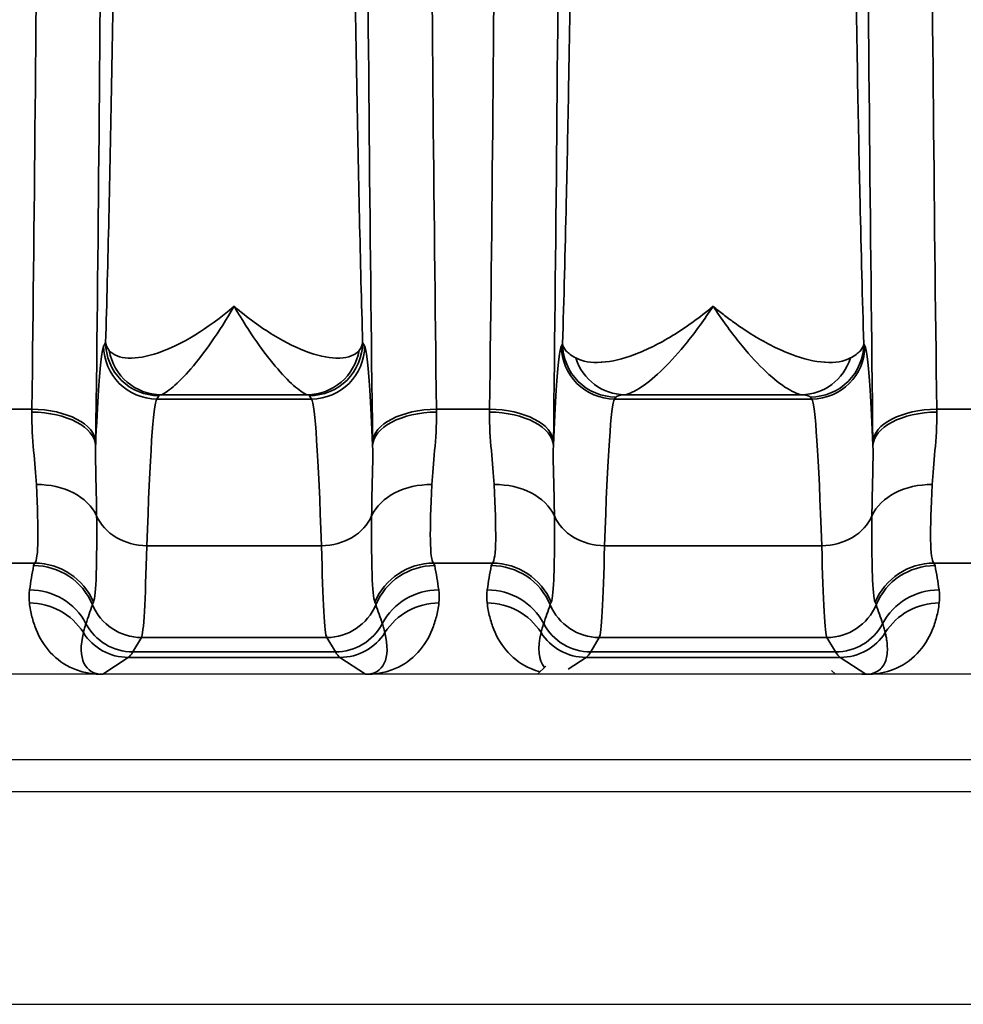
# Model space of a CAD drawing. Header units: millimetres. Extents: x 399 to 6233, y -1870 to 1602.
# Tile 692 of 711: x 6029 to 6038, y 311 to 320. Entities that reach past the tile are written whole.
import ezdxf

# ---------------------------------------------------------------- set-up
doc = ezdxf.new("R2010")
doc.units = ezdxf.units.MM
doc.layers.add('可見 (ISO)', color=7, linetype='Continuous', lineweight=25)
doc.layers.add('窄部可見 (ISO)', color=7, linetype='Continuous', lineweight=35)

msp = doc.modelspace()

# ---------------------------------------------------------------- linework, layer by layer
at = {"layer": '可見 (ISO)'}
for p, q in [((6030.3081, 314.8031), (6030.3081, 314.8031)), ((6031.9886, 314.8031), (6031.9886, 314.8031)), ((6034.6076, 314.7948), (6034.6077, 314.7948)), ((6034.6081, 314.8031), (6034.6081, 314.8031)), ((6036.6886, 314.8031), (6036.6886, 314.8031)), ((6034.0751, 314.2299), (6033.9983, 314.1531)), ((6087.6483, 314.1531), (5983.1483, 314.1531)), ((6036.7613, 314.1901), (6036.7983, 314.1531)), ((5983.1483, 313.3531), (6087.6483, 313.3531)), ((5978.8983, 313.0531), (6091.8983, 313.0531)), ((5963.8983, 311.0531), (6058.8983, 311.0531))]:
    msp.add_line(p, q, dxfattribs=at)
for points, knots in [([(6029.9154, 314.1532), (6029.91, 314.1532), (6029.9034, 314.1531), (6029.8963, 314.1531), (6029.8908, 314.1531), (6029.885, 314.1531), (6029.8793, 314.1531)], [-0.00000491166, -0.00000491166, -0.00000491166, -0.00000491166, 0.00001772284, 0.00001772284, 0.00001772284, 0.00003506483, 0.00003506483, 0.00003506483, 0.00003506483]), ([(6032.4174, 314.1531), (6032.4103, 314.1531), (6032.4031, 314.1531), (6032.3965, 314.1531), (6032.3908, 314.1531), (6032.3857, 314.1532), (6032.3812, 314.1532)], [0.00000000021, 0.00000000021, 0.00000000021, 0.00000000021, 0.00002113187, 0.00002113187, 0.00002113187, 0.0000394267, 0.0000394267, 0.0000394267, 0.0000394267]), ([(6037.0445, 314.1531), (6037.0504, 314.1531), (6037.0563, 314.1531), (6037.0619, 314.1531), (6037.0691, 314.1531), (6037.0757, 314.1532), (6037.0812, 314.1532)], [0, 0, 0, 0, 0.00001750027, 0.00001750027, 0.00001750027, 0.00004006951, 0.00004006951, 0.00004006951, 0.00004006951])]:
    msp.add_open_spline(points, degree=3, knots=knots, dxfattribs=at)
at = {"layer": '窄部可見 (ISO)'}
for p, q in [((6029.9226, 317.2391), (6029.9412, 317.2703)), ((6032.3554, 317.2703), (6032.3741, 317.2391)), ((6034.2226, 317.2391), (6034.2337, 317.2577)), ((6037.063, 317.2577), (6037.063, 317.2577)), ((6037.063, 317.2577), (6037.0741, 317.2391)), ((6030.4411, 316.7705), (6030.4224, 316.7394)), ((6030.4224, 316.7394), (6031.8742, 316.7394)), ((6031.8343, 316.7796), (6030.4624, 316.7796)), ((6031.8742, 316.7394), (6031.8556, 316.7705)), ((6034.7336, 316.758), (6034.7224, 316.7394)), ((6034.7224, 316.7394), (6036.5742, 316.7394)), ((6036.4802, 316.7796), (6034.8165, 316.7796)), ((6036.5742, 316.7394), (6036.5631, 316.758)), ((6029.0462, 316.6437), (6029.2478, 316.6437)), ((6033.0489, 316.6437), (6033.5478, 316.6437)), ((6037.7489, 316.6437), (6038.2478, 316.6437)), ((6031.9681, 315.3606), (6030.3286, 315.3606)), ((6036.6681, 315.3606), (6034.6286, 315.3606)), ((6029.275, 315.198), (6028.9859, 315.198)), ((6033.575, 315.198), (6033.0216, 315.198)), ((6038.275, 315.198), (6037.7216, 315.198)), ((6034.6058, 314.7602), (6034.6058, 314.7602)), ((6030.2789, 314.4989), (6030.1976, 314.3635)), ((6032.0178, 314.4989), (6030.2789, 314.4989)), ((6032.099, 314.3635), (6032.0178, 314.4989)), ((6034.5789, 314.4989), (6034.4976, 314.3635)), ((6036.7178, 314.4989), (6034.5789, 314.4989)), ((6036.799, 314.3635), (6036.7178, 314.4989)), ((6030.1976, 314.3635), (6032.099, 314.3635)), ((6034.4976, 314.3635), (6036.799, 314.3635)), ((6030.154, 314.3123), (6029.9154, 314.1532)), ((6032.1427, 314.3123), (6030.154, 314.3123)), ((6032.3812, 314.1532), (6032.1427, 314.3123)), ((6034.454, 314.3123), (6034.2868, 314.2008)), ((6036.8427, 314.3123), (6034.454, 314.3123)), ((6037.0812, 314.1532), (6036.8427, 314.3123))]:
    msp.add_line(p, q, dxfattribs=at)
for centre, major_axis, ratio, start_param, end_param in [((6033.5081, 329.5531), (0, -25), 0.02145, 4.712389, 5.255001), ((6030.4224, 317.2391), (-0.4288, 0.2572), 0.999172, 0.54067, 2.110736), ((6030.4624, 317.2793), (0.117, -0.4861), 0.989056, 4.648351, 6.04438), ((6031.8343, 317.2793), (-0.117, -0.4861), 0.989056, 0.238805, 1.634834), ((6031.8742, 317.2391), (0.4288, 0.2572), 0.999172, 4.17245, 5.742515), ((6034.7224, 317.2391), (0.4288, -0.2572), 0.999172, 3.682263, 5.252328), ((6036.5742, 317.2391), (0.4288, 0.2572), 0.999172, 4.17245, 5.742515), ((6034.8165, 317.2793), (0.066, -0.4956), 0.966733, 4.897948, 6.146318), ((6036.4802, 317.2793), (-0.066, -0.4956), 0.966733, 0.136867, 1.385237), ((6030.4287, 308.741), (0, 8.0033), 0.022251, 0.034889, 0.596848), ((6031.868, 308.741), (0, 8.0033), 0.022251, 5.686337, 6.248296), ((6034.7287, 308.741), (0, 8.0033), 0.022251, 0.034889, 0.596848), ((6036.568, 308.741), (0, 8.0033), 0.022251, 5.686337, 6.248296), ((6029.1993, 317.8022), (0.0075, 2.5085), 0.023352, 4.220307, 4.232388), ((6029.2478, 316.3339), (0.6, -0.0076), 0.516344, 0.024457, 1.577318), ((6033.0489, 316.3339), (-0.6, -0.0076), 0.516344, 4.705867, 6.258728), ((6033.0973, 317.8022), (0.0075, -2.5085), 0.023353, 5.192393, 5.204474), ((6033.4993, 317.8022), (0.0075, 2.5085), 0.023353, 4.220303, 4.232384), ((6033.5478, 316.3339), (0.6, -0.0076), 0.516344, 0.024457, 1.577318), ((6037.7489, 316.3339), (-0.6, -0.0076), 0.516344, 4.705867, 6.258728), ((6037.7973, 317.8022), (0.0075, -2.5085), 0.023352, 5.192388, 5.20447), ((6029.2474, 316.3017), (0.5999, -0.0078), 0.525274, 0.024614, 1.577589), ((6033.0493, 316.3017), (-0.5999, -0.0078), 0.525274, 4.705596, 6.258572), ((6033.5474, 316.3017), (0.5999, -0.0078), 0.525274, 0.024614, 1.577589), ((6037.7493, 316.3017), (-0.5999, -0.0078), 0.525274, 4.705596, 6.258572), ((6029.7992, 317.7241), (0.0075, 3.0102), 0.01946, 4.220266, 4.232368), ((6032.4975, 317.7241), (0.0075, -3.0102), 0.019461, 5.192416, 5.204517), ((6034.0992, 317.7241), (0.0075, 3.0102), 0.01946, 4.220265, 4.232367), ((6037.1975, 317.7241), (0.0075, -3.0102), 0.019461, 5.192414, 5.204515), ((6029.2903, 315.4842), (0.5996, 0.0231), 0.752166, 0.306707, 1.54183), ((6033.0064, 315.4842), (-0.5996, 0.0231), 0.752166, 4.741355, 5.976479), ((6033.5903, 315.4842), (0.5996, 0.0231), 0.752166, 0.306707, 1.54183), ((6037.7064, 315.4842), (-0.5996, 0.0231), 0.752166, 4.741355, 5.976479), ((6030.3286, 315.7741), (-0.4998, 0.0154), 0.826915, 0.361643, 1.596274), ((6031.9681, 315.7741), (0.4998, 0.0154), 0.826915, 4.686911, 5.921542), ((6034.6286, 315.7741), (-0.4998, 0.0154), 0.826915, 0.361643, 1.596274), ((6036.6681, 315.7741), (0.4998, 0.0154), 0.826915, 4.686911, 5.921542), ((6030.281, 318.6128), (0.0054, 4.1169), 0.020515, 3.17966, 3.801678), ((6032.0156, 318.6128), (-0.0054, 4.1169), 0.020515, 2.481507, 3.103525), ((6034.581, 318.6128), (0.0054, 4.1169), 0.020515, 3.17966, 3.801678), ((6036.7156, 318.6128), (-0.0054, 4.1169), 0.020515, 2.481507, 3.103525), ((6030.005, 315.6856), (-0.5835, -1.8978), 0.300773, 5.075994, 5.20279), ((6040.9425, 315.1673), (-11.6791, 0), 0.058758, 6.23842, 6.27237), ((6029.264, 314.5758), (-0.5898, 0.11), 0.998212, 3.721475, 4.896388), ((6029.275, 314.599), (-0.4766, 0.3645), 0.997266, 4.194851, 5.363923), ((6033.0216, 314.599), (0.4766, 0.3645), 0.997266, 0.919263, 2.088334), ((6033.0327, 314.5758), (0.5898, 0.11), 0.998212, 1.386797, 2.56171), ((6021.3545, 315.1673), (11.6789, 0), 0.058758, 0.010815, 0.044766), ((6032.2917, 315.6856), (0.5835, -1.8978), 0.300773, 1.080395, 1.207191), ((6034.305, 315.6856), (-0.5835, -1.8978), 0.300773, 5.075994, 5.20279), ((6045.2425, 315.1673), (-11.6791, 0), 0.058758, 6.23842, 6.27237), ((6033.564, 314.5758), (0.5898, -0.11), 0.998212, 0.579882, 1.754795), ((6033.575, 314.599), (0.4766, -0.3645), 0.997266, 1.053258, 2.22233), ((6037.7216, 314.599), (-0.4766, -0.3645), 0.997266, 4.060855, 5.229927), ((6037.7327, 314.5758), (-0.5898, -0.11), 0.998212, 4.52839, 5.703303), ((6026.0545, 315.1673), (11.6789, 0), 0.058758, 0.010815, 0.044766), ((6036.9917, 315.6856), (0.5835, -1.8978), 0.300773, 1.080395, 1.207191), ((6029.2267, 314.3477), (-0.5942, 0.0832), 0.998238, 3.769539, 4.851199), ((6033.07, 314.3477), (0.5942, 0.0832), 0.998238, 1.431986, 2.513646), ((6033.5267, 314.3477), (0.5942, -0.0832), 0.998238, 0.627947, 1.709607), ((6037.77, 314.3477), (-0.5942, -0.0832), 0.998238, 4.573579, 5.655239), ((6029.2247, 314.2244), (-0.5953, -0.0753), 0.998245, 3.58034, 4.5867), ((9157.6782, 311.6057), (-3128.2819, 0.8538), 0.045755, 6.266788, 6.268029), ((6032.8287, 322.6237), (-3.0142, -7.8269), 0.001618, 6.189135, 6.234176), ((6030.2789, 314.9986), (-0.4288, 0.2572), 0.999172, 0.935442, 2.110736), ((6032.0178, 314.9986), (0.4288, 0.2572), 0.999172, 4.17245, 5.347743), ((6029.4679, 322.6237), (3.0142, -7.8269), 0.001618, 0.049009, 0.09405), ((2904.6184, 311.6057), (3128.2819, 0.8538), 0.045755, 0.015157, 0.016397), ((6033.072, 314.2244), (0.5953, -0.0753), 0.998245, 1.696485, 2.702846), ((6033.5247, 314.2244), (0.5953, 0.0753), 0.998245, 0.438747, 1.445107), ((9161.9782, 311.6057), (-3128.2819, 0.8538), 0.045755, 6.266788, 6.268029), ((6037.1287, 322.6237), (-3.0142, -7.8269), 0.001618, 6.189135, 6.234176), ((6034.5789, 314.9986), (0.4288, -0.2572), 0.999172, 4.077035, 5.252328), ((6036.7178, 314.9986), (0.4288, 0.2572), 0.999172, 4.17245, 5.347743), ((6034.1679, 322.6237), (3.0142, -7.8269), 0.001618, 0.049009, 0.09405), ((2909.3184, 311.6057), (3128.2819, 0.8538), 0.045755, 0.015157, 0.016397), ((6037.772, 314.2244), (-0.5953, 0.0753), 0.998245, 4.838078, 5.844438), ((6030.1976, 314.8631), (-0.4288, 0.2572), 0.999172, 1.028727, 2.110736), ((6032.099, 314.8631), (0.4288, 0.2572), 0.999172, 4.17245, 5.254458), ((6034.4976, 314.8631), (0.4288, -0.2572), 0.999172, 4.17032, 5.252328), ((6036.799, 314.8631), (0.4288, 0.2572), 0.999172, 4.17245, 5.254458), ((6030.429, 314.9956), (0.6415, 0.8024), 0.399262, 2.444096, 3.45076), ((6030.154, 314.8122), (-0.2773, 0.416), 0.999683, 1.546818, 2.553481), ((6032.1427, 314.8122), (0.2773, 0.416), 0.999683, 3.729704, 4.736367), ((6031.8676, 314.9956), (-0.6415, 0.8024), 0.399262, 2.832426, 3.839089), ((6034.729, 314.9956), (0.6415, 0.8024), 0.399262, 2.444096, 3.057258), ((6034.454, 314.8122), (0.2773, -0.416), 0.999683, 4.688411, 5.695074), ((6036.8427, 314.8122), (0.2773, 0.416), 0.999683, 3.729704, 4.736367), ((6030.1249, 414.3459), (0, -100.0434), 0.020838, 0.01396, 0.034899), ((6032.1718, 414.3459), (0, -100.0434), 0.020838, 6.248286, 6.269226), ((6034.4249, 414.3459), (0, -100.0434), 0.020838, 0.01396, 0.034899), ((6036.8718, 414.3459), (0, -100.0434), 0.020838, 6.248286, 6.269226)]:
    msp.add_ellipse(centre, major_axis=major_axis, ratio=ratio, start_param=start_param, end_param=end_param, dxfattribs=at)
for points, knots in [([(6029.8477, 342.7722), (6029.8727, 340.7896), (6029.8921, 338.6441), (6029.9051, 336.4136), (6029.9181, 334.1831), (6029.9247, 331.8682), (6029.9247, 329.5531), (6029.9247, 327.2379), (6029.9181, 324.923), (6029.9051, 322.6925), (6029.8921, 320.4621), (6029.8727, 318.3166), (6029.8477, 316.3339)], [2.598981, 2.598981, 2.598981, 2.598981, 2.870287, 2.870287, 2.870287, 3.141593, 3.141593, 3.141593, 3.412899, 3.412899, 3.412899, 3.684204, 3.684204, 3.684204, 3.684204]), ([(6034.1477, 342.7722), (6034.1727, 340.7896), (6034.1921, 338.6441), (6034.2051, 336.4136), (6034.2181, 334.1831), (6034.2247, 331.8682), (6034.2247, 329.5531), (6034.2247, 327.2379), (6034.2181, 324.923), (6034.2051, 322.6925), (6034.1921, 320.4621), (6034.1727, 318.3166), (6034.1477, 316.3339)], [2.598981, 2.598981, 2.598981, 2.598981, 2.870287, 2.870287, 2.870287, 3.141593, 3.141593, 3.141593, 3.412899, 3.412899, 3.412899, 3.684204, 3.684204, 3.684204, 3.684204]), ([(6037.149, 316.3339), (6037.1239, 318.3166), (6037.1046, 320.4621), (6037.0916, 322.6925), (6037.0786, 324.923), (6037.072, 327.2379), (6037.072, 329.5531), (6037.072, 331.8682), (6037.0786, 334.1831), (6037.0916, 336.4136), (6037.1046, 338.6441), (6037.1239, 340.7896), (6037.149, 342.7722)], [2.598981, 2.598981, 2.598981, 2.598981, 2.870287, 2.870287, 2.870287, 3.141593, 3.141593, 3.141593, 3.412899, 3.412899, 3.412899, 3.684204, 3.684204, 3.684204, 3.684204]), ([(6029.2478, 316.6437), (6029.2729, 318.5799), (6029.2922, 320.6751), (6029.3182, 325.0315), (6029.3248, 327.2922), (6029.3248, 331.8139), (6029.3182, 334.0746), (6029.2922, 338.431), (6029.2729, 340.5262), (6029.2478, 342.4624)], [2.598981, 2.598981, 2.598981, 2.598981, 2.870287, 2.870287, 3.141593, 3.141593, 3.412899, 3.412899, 3.684204, 3.684204, 3.684204, 3.684204]), ([(6033.5478, 316.6437), (6033.5729, 318.5799), (6033.5922, 320.6751), (6033.6182, 325.0315), (6033.6248, 327.2922), (6033.6248, 331.8139), (6033.6182, 334.0746), (6033.5922, 338.431), (6033.5729, 340.5262), (6033.5478, 342.4624)], [2.598981, 2.598981, 2.598981, 2.598981, 2.870287, 2.870287, 3.141593, 3.141593, 3.412899, 3.412899, 3.684204, 3.684204, 3.684204, 3.684204]), ([(6037.7489, 342.4624), (6037.7238, 340.5262), (6037.7044, 338.431), (6037.6784, 334.0746), (6037.6718, 331.8139), (6037.6718, 327.2922), (6037.6784, 325.0315), (6037.7044, 320.6751), (6037.7238, 318.5799), (6037.7489, 316.6437)], [2.598981, 2.598981, 2.598981, 2.598981, 2.870287, 2.870287, 3.141593, 3.141593, 3.412899, 3.412899, 3.684204, 3.684204, 3.684204, 3.684204]), ([(6029.9412, 317.2703), (6029.9518, 317.6386), (6029.962, 318.0382), (6029.9713, 318.4479), (6029.9802, 318.8438), (6029.9888, 319.2692), (6029.9968, 319.7137), (6030.0049, 320.166), (6030.0124, 320.6408), (6030.0194, 321.1382), (6030.0263, 321.6355), (6030.0327, 322.1605), (6030.0384, 322.6888), (6030.0412, 322.9507), (6030.0438, 323.216), (6030.0463, 323.4846), (6030.0488, 323.7578), (6030.0511, 324.0346), (6030.0533, 324.3148), (6030.0576, 324.8705), (6030.0612, 325.4409), (6030.0641, 326.0229), (6030.0699, 327.1868), (6030.0729, 328.3642), (6030.0729, 329.5531), (6030.0729, 330.742), (6030.0699, 331.9187), (6030.0641, 333.0832), (6030.0597, 333.9592), (6030.0537, 334.8062), (6030.0463, 335.6215), (6030.0438, 335.8901), (6030.0412, 336.1553), (6030.0384, 336.4172), (6030.0327, 336.9458), (6030.0263, 337.4707), (6030.0194, 337.968), (6030.0124, 338.4652), (6030.0049, 338.94), (6029.9968, 339.3923), (6029.9888, 339.8369), (6029.9802, 340.2623), (6029.9713, 340.6582), (6029.962, 341.0679), (6029.9518, 341.4675), (6029.9412, 341.8359)], [0.0294093, 0.0294093, 0.0294093, 0.0294093, 0.089244, 0.089244, 0.089244, 0.1470574, 0.1470574, 0.1470574, 0.2058814, 0.2058814, 0.2058814, 0.2647055, 0.2647055, 0.2647055, 0.2938656, 0.2938656, 0.2938656, 0.3235296, 0.3235296, 0.3235296, 0.3823536, 0.3823536, 0.3823536, 0.5, 0.5, 0.5, 0.6176498, 0.6176498, 0.6176498, 0.7061501, 0.7061501, 0.7061501, 0.735298, 0.735298, 0.735298, 0.794122, 0.794122, 0.794122, 0.8529461, 0.8529461, 0.8529461, 0.9107639, 0.9107639, 0.9107639, 0.9705942, 0.9705942, 0.9705942, 0.9705942]), ([(6032.3554, 341.8359), (6032.3449, 341.4675), (6032.3346, 341.0679), (6032.3254, 340.6582), (6032.3164, 340.2623), (6032.3079, 339.8369), (6032.2999, 339.3924), (6032.2918, 338.9401), (6032.2843, 338.4653), (6032.2773, 337.968), (6032.2704, 337.4706), (6032.2639, 336.9456), (6032.2583, 336.4173), (6032.2555, 336.1554), (6032.2529, 335.8901), (6032.2504, 335.6216), (6032.2479, 335.3483), (6032.2456, 335.0715), (6032.2434, 334.7913), (6032.2391, 334.2356), (6032.2355, 333.6652), (6032.2326, 333.0832), (6032.2267, 331.9193), (6032.2238, 330.7419), (6032.2238, 329.5531), (6032.2238, 328.3641), (6032.2267, 327.1874), (6032.2326, 326.0229), (6032.237, 325.1469), (6032.2429, 324.2999), (6032.2504, 323.4846), (6032.2529, 323.2161), (6032.2555, 322.9508), (6032.2583, 322.6889), (6032.2639, 322.1603), (6032.2704, 321.6354), (6032.2773, 321.1382), (6032.2843, 320.6409), (6032.2918, 320.1661), (6032.2999, 319.7138), (6032.3079, 319.2692), (6032.3164, 318.8438), (6032.3254, 318.4479), (6032.3346, 318.0382), (6032.3449, 317.6386), (6032.3554, 317.2702)], [0.0294093, 0.0294093, 0.0294093, 0.0294093, 0.089244, 0.089244, 0.089244, 0.1470574, 0.1470574, 0.1470574, 0.2058814, 0.2058814, 0.2058814, 0.2647055, 0.2647055, 0.2647055, 0.2938656, 0.2938656, 0.2938656, 0.3235296, 0.3235296, 0.3235296, 0.3823536, 0.3823536, 0.3823536, 0.5, 0.5, 0.5, 0.6176498, 0.6176498, 0.6176498, 0.7061501, 0.7061501, 0.7061501, 0.735298, 0.735298, 0.735298, 0.794122, 0.794122, 0.794122, 0.8529461, 0.8529461, 0.8529461, 0.9107639, 0.9107639, 0.9107639, 0.9705942, 0.9705942, 0.9705942, 0.9705942]), ([(6034.2337, 317.2577), (6034.246, 317.6699), (6034.2579, 318.1265), (6034.2684, 318.5922), (6034.2762, 318.9367), (6034.2837, 319.3043), (6034.2908, 319.6884), (6034.2991, 320.14), (6034.3068, 320.6148), (6034.3139, 321.1129), (6034.3211, 321.6109), (6034.3277, 322.1377), (6034.3334, 322.6663), (6034.3366, 322.9608), (6034.3396, 323.2598), (6034.3424, 323.5631), (6034.3496, 324.3485), (6034.3554, 325.1644), (6034.3597, 326.0074), (6034.3657, 327.1759), (6034.3687, 328.3584), (6034.3687, 329.5531), (6034.3687, 330.7477), (6034.3657, 331.9296), (6034.3597, 333.0987), (6034.3554, 333.9422), (6034.3496, 334.7576), (6034.3424, 335.543), (6034.3396, 335.8462), (6034.3366, 336.1451), (6034.3334, 336.4397), (6034.3277, 336.9686), (6034.3211, 337.4952), (6034.3139, 337.9933), (6034.3068, 338.4913), (6034.2991, 338.9661), (6034.2908, 339.4177), (6034.2837, 339.8018), (6034.2762, 340.1694), (6034.2684, 340.5139), (6034.2579, 340.9796), (6034.246, 341.4363), (6034.2337, 341.8484)], [0.0300641, 0.0300641, 0.0300641, 0.0300641, 0.0975901, 0.0975901, 0.0975901, 0.1475485, 0.1475485, 0.1475485, 0.2062907, 0.2062907, 0.2062907, 0.265033, 0.265033, 0.265033, 0.2977638, 0.2977638, 0.2977638, 0.3825174, 0.3825174, 0.3825174, 0.5, 0.5, 0.5, 0.6174862, 0.6174862, 0.6174862, 0.7022467, 0.7022467, 0.7022467, 0.7349706, 0.7349706, 0.7349706, 0.7937128, 0.7937128, 0.7937128, 0.852455, 0.852455, 0.852455, 0.9024183, 0.9024183, 0.9024183, 0.9699394, 0.9699394, 0.9699394, 0.9699394]), ([(6037.063, 341.8484), (6037.0507, 341.4363), (6037.0388, 340.9796), (6037.0283, 340.5139), (6037.0205, 340.1694), (6037.013, 339.8018), (6037.0059, 339.4177), (6036.9976, 338.9661), (6036.9899, 338.4913), (6036.9827, 337.9933), (6036.9756, 337.4952), (6036.969, 336.9685), (6036.9632, 336.4398), (6036.96, 336.1453), (6036.957, 335.8463), (6036.9543, 335.543), (6036.9471, 334.7576), (6036.9413, 333.9417), (6036.937, 333.0987), (6036.931, 331.9302), (6036.928, 330.7477), (6036.928, 329.5531), (6036.928, 328.3584), (6036.931, 327.1765), (6036.937, 326.0074), (6036.9413, 325.1639), (6036.9471, 324.3485), (6036.9543, 323.5631), (6036.957, 323.2599), (6036.96, 322.961), (6036.9632, 322.6664), (6036.969, 322.1375), (6036.9756, 321.6109), (6036.9827, 321.1129), (6036.9899, 320.6148), (6036.9976, 320.14), (6037.0059, 319.6884), (6037.013, 319.3043), (6037.0205, 318.9367), (6037.0283, 318.5922), (6037.0388, 318.1265), (6037.0507, 317.6699), (6037.063, 317.2577)], [0.0300641, 0.0300641, 0.0300641, 0.0300641, 0.0975901, 0.0975901, 0.0975901, 0.1475485, 0.1475485, 0.1475485, 0.2062907, 0.2062907, 0.2062907, 0.265033, 0.265033, 0.265033, 0.2977638, 0.2977638, 0.2977638, 0.3825174, 0.3825174, 0.3825174, 0.5, 0.5, 0.5, 0.6174862, 0.6174862, 0.6174862, 0.7022467, 0.7022467, 0.7022467, 0.7349706, 0.7349706, 0.7349706, 0.7937128, 0.7937128, 0.7937128, 0.852455, 0.852455, 0.852455, 0.9024183, 0.9024183, 0.9024183, 0.9699394, 0.9699394, 0.9699394, 0.9699394]), ([(6032.449, 316.3339), (6032.4239, 318.3166), (6032.4046, 320.4621), (6032.3916, 322.6925), (6032.3786, 324.923), (6032.372, 327.2378), (6032.372, 329.5531)], [5.7405735, 5.7405735, 5.7405735, 5.7405735, 6.0118794, 6.0118794, 6.0118794, 6.2831853, 6.2831853, 6.2831853, 6.2831853]), ([(6029.9751, 317.1949), (6030.0482, 317.1062), (6030.2255, 317.1012), (6030.4362, 317.1737), (6030.6469, 317.2462), (6030.8982, 317.3962), (6031.1483, 317.6106)], [0, 0, 0, 0, 0.00119489, 0.00119489, 0.00119489, 0.002389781, 0.002389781, 0.002389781, 0.002389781]), ([(6031.1483, 317.6106), (6031.077, 317.4869), (6031.0052, 317.3746), (6030.9361, 317.276), (6030.868, 317.1788), (6030.8028, 317.095), (6030.742, 317.0246), (6030.6802, 316.953), (6030.6223, 316.8948), (6030.574, 316.8534), (6030.5253, 316.8115), (6030.4858, 316.7864), (6030.4624, 316.7796)], [-0.000011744, -0.000011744, -0.000011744, -0.000011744, 0.000565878, 0.000565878, 0.000565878, 0.001135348, 0.001135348, 0.001135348, 0.001714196, 0.001714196, 0.001714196, 0.002298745, 0.002298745, 0.002298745, 0.002298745]), ([(6031.1483, 317.6106), (6031.2109, 317.5569), (6031.2735, 317.5073), (6031.3354, 317.4619), (6031.3974, 317.4166), (6031.4587, 317.3755), (6031.5187, 317.3389), (6031.6348, 317.2682), (6031.7456, 317.2144), (6031.8491, 317.1777), (6031.8525, 317.1765), (6031.856, 317.1752), (6031.8595, 317.174), (6031.9623, 317.1386), (6032.0567, 317.1212), (6032.1345, 317.1231), (6032.1372, 317.1231), (6032.1399, 317.1232), (6032.1427, 317.1233), (6032.2221, 317.1267), (6032.285, 317.1505), (6032.3216, 317.1949)], [-0.00001134, -0.00001134, -0.00001134, -0.00001134, 0.00028763, 0.00028763, 0.00028763, 0.0005866, 0.0005866, 0.0005866, 0.001165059, 0.001165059, 0.001165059, 0.001184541, 0.001184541, 0.001184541, 0.001762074, 0.001762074, 0.001762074, 0.001782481, 0.001782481, 0.001782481, 0.002380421, 0.002380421, 0.002380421, 0.002380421]), ([(6031.8343, 316.7796), (6031.8111, 316.7863), (6031.7723, 316.811), (6031.7244, 316.8519), (6031.6764, 316.8928), (6031.6189, 316.9505), (6031.5573, 317.0216), (6031.4957, 317.0927), (6031.4296, 317.1774), (6031.3605, 317.276), (6031.2915, 317.3746), (6031.2191, 317.4879), (6031.1483, 317.6106)], [0, 0, 0, 0, 0.000572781, 0.000572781, 0.000572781, 0.001145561, 0.001145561, 0.001145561, 0.001718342, 0.001718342, 0.001718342, 0.002291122, 0.002291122, 0.002291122, 0.002291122]), ([(6034.3577, 317.1252), (6034.4207, 317.0914), (6034.5015, 317.0785), (6034.5949, 317.0842), (6034.5975, 317.0844), (6034.6, 317.0845), (6034.6026, 317.0847), (6034.6941, 317.0912), (6034.7989, 317.1161), (6034.9091, 317.1573), (6034.9125, 317.1586), (6034.9159, 317.1599), (6034.9194, 317.1612), (6034.9728, 317.1816), (6035.0276, 317.2057), (6035.0838, 317.2335), (6035.1435, 317.2631), (6035.2047, 317.2969), (6035.2671, 317.335), (6035.3296, 317.3732), (6035.3928, 317.4153), (6035.4565, 317.4613), (6035.5203, 317.5074), (6035.5853, 317.558), (6035.6483, 317.6106)], [0, 0, 0, 0, 0.000592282, 0.000592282, 0.000592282, 0.000608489, 0.000608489, 0.000608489, 0.001184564, 0.001184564, 0.001184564, 0.00120247, 0.00120247, 0.00120247, 0.001480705, 0.001480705, 0.001480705, 0.001776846, 0.001776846, 0.001776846, 0.002072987, 0.002072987, 0.002072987, 0.002369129, 0.002369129, 0.002369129, 0.002369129]), ([(6035.6483, 317.6106), (6035.5669, 317.4868), (6035.4853, 317.3745), (6035.4064, 317.2763), (6035.3286, 317.1795), (6035.2531, 317.0958), (6035.181, 317.025), (6035.1079, 316.9532), (6035.0378, 316.8949), (6034.9761, 316.8535), (6034.9138, 316.8117), (6034.8591, 316.7864), (6034.8165, 316.7796)], [-0.000011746, -0.000011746, -0.000011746, -0.000011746, 0.000578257, 0.000578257, 0.000578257, 0.001160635, 0.001160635, 0.001160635, 0.00175146, 0.00175146, 0.00175146, 0.002348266, 0.002348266, 0.002348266, 0.002348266]), ([(6035.6483, 317.6106), (6035.6804, 317.5839), (6035.7125, 317.558), (6035.7444, 317.5331), (6035.7764, 317.5083), (6035.8084, 317.4843), (6035.8402, 317.4613), (6035.9037, 317.4154), (6035.9667, 317.3734), (6036.0286, 317.3356), (6036.0904, 317.2978), (6036.1513, 317.2641), (6036.2111, 317.2344), (6036.2676, 317.2063), (6036.3231, 317.1819), (6036.3773, 317.1612), (6036.3805, 317.16), (6036.3836, 317.1588), (6036.3867, 317.1576), (6036.4981, 317.1159), (6036.6025, 317.0912), (6036.6941, 317.0847), (6036.6966, 317.0845), (6036.6992, 317.0844), (6036.7017, 317.0842), (6036.7951, 317.0785), (6036.876, 317.0914), (6036.9389, 317.1252)], [-0.00001131, -0.00001131, -0.00001131, -0.00001131, 0.000139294, 0.000139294, 0.000139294, 0.000289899, 0.000289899, 0.000289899, 0.000591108, 0.000591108, 0.000591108, 0.000892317, 0.000892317, 0.000892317, 0.001177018, 0.001177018, 0.001177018, 0.001193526, 0.001193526, 0.001193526, 0.001779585, 0.001779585, 0.001779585, 0.001795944, 0.001795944, 0.001795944, 0.002398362, 0.002398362, 0.002398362, 0.002398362]), ([(6036.4802, 316.7796), (6036.4381, 316.7864), (6036.3842, 316.8112), (6036.3227, 316.8521), (6036.2612, 316.893), (6036.1914, 316.9509), (6036.1185, 317.0222), (6036.0455, 317.0936), (6035.969, 317.1783), (6035.8902, 317.2764), (6035.8114, 317.3745), (6035.7289, 317.488), (6035.6483, 317.6106)], [0, 0, 0, 0, 0.000584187, 0.000584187, 0.000584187, 0.001168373, 0.001168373, 0.001168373, 0.00175256, 0.00175256, 0.00175256, 0.002336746, 0.002336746, 0.002336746, 0.002336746]), ([(6029.8473, 316.3017), (6029.8556, 316.507), (6029.8644, 316.6826), (6029.8734, 316.8236), (6029.8893, 317.0716), (6029.906, 317.2116), (6029.9226, 317.2391)], [1.0953922, 1.0953922, 1.0953922, 1.0953922, 1.2550802, 1.2550802, 1.2550802, 1.5358897, 1.5358897, 1.5358897, 1.5358897]), ([(6029.9412, 317.2703), (6029.9413, 317.2701), (6029.9415, 317.2673), (6029.9417, 317.2659), (6029.9419, 317.2644), (6029.9421, 317.2628), (6029.9424, 317.2612), (6029.943, 317.258), (6029.9436, 317.2549), (6029.9445, 317.2517), (6029.9461, 317.2454), (6029.9484, 317.2391), (6029.9512, 317.2328), (6029.9568, 317.2201), (6029.9647, 317.2075), (6029.9751, 317.1949)], [-0.00000006, -0.00000006, -0.00000006, -0.00000006, 0.0000185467, 0.0000185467, 0.0000185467, 0.0000394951, 0.0000394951, 0.0000394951, 0.0000814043, 0.0000814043, 0.0000814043, 0.0001653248, 0.0001653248, 0.0001653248, 0.0003340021, 0.0003340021, 0.0003340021, 0.0003340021]), ([(6030.4411, 316.7705), (6030.3103, 316.7706), (6030.1803, 316.8245), (6030.0877, 316.917), (6029.9952, 317.0095), (6029.9413, 317.1395), (6029.9412, 317.2703)], [0, 0, 0, 0, 0.5, 0.5, 0.5, 1, 1, 1, 1]), ([(6031.8556, 316.7705), (6031.9864, 316.7706), (6032.1164, 316.8245), (6032.2089, 316.917), (6032.3014, 317.0095), (6032.3553, 317.1395), (6032.3554, 317.2702)], [0, 0, 0, 0, 0.5, 0.5, 0.5, 1, 1, 1, 1]), ([(6032.3741, 317.2391), (6032.3906, 317.2116), (6032.4073, 317.0716), (6032.4232, 316.8236), (6032.4323, 316.6826), (6032.441, 316.507), (6032.4494, 316.3017)], [1.6057029, 1.6057029, 1.6057029, 1.6057029, 1.8865124, 1.8865124, 1.8865124, 2.0462004, 2.0462004, 2.0462004, 2.0462004]), ([(6034.1473, 316.3017), (6034.1556, 316.507), (6034.1644, 316.6826), (6034.1734, 316.8236), (6034.1893, 317.0716), (6034.206, 317.2116), (6034.2226, 317.2391)], [1.0953922, 1.0953922, 1.0953922, 1.0953922, 1.2550802, 1.2550802, 1.2550802, 1.5358897, 1.5358897, 1.5358897, 1.5358897]), ([(6034.2337, 317.2577), (6034.2363, 317.2352), (6034.2477, 317.2125), (6034.2884, 317.1684), (6034.3178, 317.1466), (6034.3577, 317.1252)], [-0.000000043, -0.000000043, -0.000000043, -0.000000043, 0.0003786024, 0.0003786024, 0.0007572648, 0.0007572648, 0.0007572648, 0.0007572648]), ([(6034.2337, 317.2577), (6034.2338, 317.1269), (6034.2877, 316.997), (6034.3802, 316.9045), (6034.4728, 316.812), (6034.6028, 316.7581), (6034.7336, 316.758)], [0, 0, 0, 0, 0.5, 0.5, 0.5, 1, 1, 1, 1]), ([(6036.5631, 316.758), (6036.6939, 316.7581), (6036.8239, 316.812), (6036.9164, 316.9045), (6037.009, 316.997), (6037.0628, 317.1269), (6037.063, 317.2577)], [0, 0, 0, 0, 0.5, 0.5, 0.5, 1, 1, 1, 1]), ([(6036.9389, 317.1252), (6036.9788, 317.1466), (6037.0082, 317.1684), (6037.049, 317.2125), (6037.0604, 317.2352), (6037.063, 317.2577)], [0, 0, 0, 0, 0.0003786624, 0.0003786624, 0.0007573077, 0.0007573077, 0.0007573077, 0.0007573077]), ([(6037.0741, 317.2391), (6037.0906, 317.2116), (6037.1073, 317.0716), (6037.1232, 316.8236), (6037.1323, 316.6826), (6037.141, 316.507), (6037.1494, 316.3017)], [1.6057029, 1.6057029, 1.6057029, 1.6057029, 1.8865124, 1.8865124, 1.8865124, 2.0462004, 2.0462004, 2.0462004, 2.0462004]), ([(6029.2903, 315.9356), (6029.2857, 316.0348), (6029.2749, 316.1411), (6029.2648, 316.2545), (6029.2547, 316.3679), (6029.2454, 316.4885), (6029.2474, 316.6169)], [0, 0, 0, 0, 0.000446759, 0.000446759, 0.000446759, 0.000893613, 0.000893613, 0.000893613, 0.000893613]), ([(6033.0493, 316.6169), (6033.0513, 316.4885), (6033.0419, 316.3679), (6033.0319, 316.2545), (6033.0218, 316.1411), (6033.011, 316.0348), (6033.0064, 315.9356)], [0, 0, 0, 0, 0.000446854, 0.000446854, 0.000446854, 0.000893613, 0.000893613, 0.000893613, 0.000893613]), ([(6033.5903, 315.9356), (6033.5857, 316.0348), (6033.5749, 316.1411), (6033.5648, 316.2545), (6033.5547, 316.3679), (6033.5454, 316.4885), (6033.5474, 316.6169)], [0, 0, 0, 0, 0.000446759, 0.000446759, 0.000446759, 0.000893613, 0.000893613, 0.000893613, 0.000893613]), ([(6037.7493, 316.6169), (6037.7513, 316.4885), (6037.7419, 316.3679), (6037.7319, 316.2545), (6037.7218, 316.1411), (6037.711, 316.0348), (6037.7064, 315.9356)], [0, 0, 0, 0, 0.000446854, 0.000446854, 0.000446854, 0.000893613, 0.000893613, 0.000893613, 0.000893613]), ([(6029.8473, 316.3016), (6029.8447, 316.1887), (6029.8475, 316.0801), (6029.8503, 315.9742), (6029.8532, 315.8608), (6029.8563, 315.7506), (6029.8566, 315.6423)], [0.000000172, 0.000000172, 0.000000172, 0.000000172, 0.000500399, 0.000500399, 0.000500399, 0.001035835, 0.001035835, 0.001035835, 0.001035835]), ([(6032.44, 315.6423), (6032.4404, 315.7506), (6032.4434, 315.8608), (6032.4464, 315.9742), (6032.4492, 316.0801), (6032.452, 316.1887), (6032.4494, 316.3016)], [0, 0, 0, 0, 0.000535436, 0.000535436, 0.000535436, 0.001035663, 0.001035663, 0.001035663, 0.001035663]), ([(6034.1473, 316.3016), (6034.1447, 316.1887), (6034.1475, 316.0801), (6034.1503, 315.9742), (6034.1532, 315.8608), (6034.1563, 315.7506), (6034.1566, 315.6423)], [0.000000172, 0.000000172, 0.000000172, 0.000000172, 0.000500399, 0.000500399, 0.000500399, 0.001035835, 0.001035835, 0.001035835, 0.001035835]), ([(6037.14, 315.6423), (6037.1404, 315.7506), (6037.1434, 315.8608), (6037.1464, 315.9742), (6037.1492, 316.0801), (6037.152, 316.1887), (6037.1494, 316.3016)], [0, 0, 0, 0, 0.000535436, 0.000535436, 0.000535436, 0.001035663, 0.001035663, 0.001035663, 0.001035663]), ([(6029.275, 315.198), (6029.293, 315.2176), (6029.3034, 315.2913), (6029.3052, 315.4174), (6029.3071, 315.5435), (6029.3004, 315.7161), (6029.2903, 315.9356)], [0, 0, 0, 0, 0.000987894, 0.000987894, 0.000987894, 0.001975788, 0.001975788, 0.001975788, 0.001975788]), ([(6033.0064, 315.9356), (6032.9962, 315.7161), (6032.9896, 315.542), (6032.9915, 315.4162), (6032.9934, 315.2904), (6033.0037, 315.2176), (6033.0216, 315.198)], [0, 0, 0, 0, 0.000987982, 0.000987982, 0.000987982, 0.001975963, 0.001975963, 0.001975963, 0.001975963]), ([(6033.575, 315.198), (6033.593, 315.2176), (6033.6034, 315.2913), (6033.6052, 315.4174), (6033.6071, 315.5435), (6033.6004, 315.7161), (6033.5903, 315.9356)], [0, 0, 0, 0, 0.000987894, 0.000987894, 0.000987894, 0.001975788, 0.001975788, 0.001975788, 0.001975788]), ([(6037.7064, 315.9356), (6037.6962, 315.7161), (6037.6896, 315.542), (6037.6915, 315.4162), (6037.6934, 315.2904), (6037.7037, 315.2176), (6037.7216, 315.198)], [0, 0, 0, 0, 0.000987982, 0.000987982, 0.000987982, 0.001975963, 0.001975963, 0.001975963, 0.001975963]), ([(6029.8566, 315.6423), (6029.8578, 315.4111), (6029.8574, 315.2269), (6029.8527, 315.0893), (6029.8481, 314.9517), (6029.8392, 314.8653), (6029.8268, 314.8318)], [0, 0, 0, 0, 0.001125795, 0.001125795, 0.001125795, 0.00225159, 0.00225159, 0.00225159, 0.00225159]), ([(6032.47, 314.8318), (6032.4577, 314.8652), (6032.449, 314.951), (6032.4395, 315.2259), (6032.4389, 315.4112), (6032.44, 315.6423)], [0, 0, 0, 0, 0.001138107, 0.001138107, 0.002276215, 0.002276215, 0.002276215, 0.002276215]), ([(6034.1566, 315.6423), (6034.1578, 315.4111), (6034.1574, 315.2269), (6034.1527, 315.0893), (6034.1481, 314.9517), (6034.1392, 314.8653), (6034.1268, 314.8318)], [0, 0, 0, 0, 0.001125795, 0.001125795, 0.001125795, 0.00225159, 0.00225159, 0.00225159, 0.00225159]), ([(6037.17, 314.8318), (6037.1577, 314.8652), (6037.149, 314.951), (6037.1395, 315.2259), (6037.1389, 315.4112), (6037.14, 315.6423)], [0, 0, 0, 0, 0.001138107, 0.001138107, 0.002276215, 0.002276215, 0.002276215, 0.002276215]), ([(6029.8793, 314.1531), (6029.843, 314.1547), (6029.8068, 314.1587), (6029.7711, 314.1656), (6029.7244, 314.1745), (6029.6787, 314.1882), (6029.6352, 314.2068), (6029.5541, 314.2414), (6029.4811, 314.2935), (6029.4213, 314.3592), (6029.3648, 314.4212), (6029.3202, 314.4951), (6029.2879, 314.5747), (6029.272, 314.6136), (6029.2591, 314.6539), (6029.2488, 314.6947), (6029.2436, 314.715), (6029.2391, 314.7355), (6029.2351, 314.7569), (6029.2311, 314.7783), (6029.2276, 314.8005), (6029.2247, 314.8234)], [3.1737609, 3.1737609, 3.1737609, 3.1737609, 3.2784434, 3.2784434, 3.2784434, 3.4153698, 3.4153698, 3.4153698, 3.6706773, 3.6706773, 3.6706773, 3.9118795, 3.9118795, 3.9118795, 4.0298953, 4.0298953, 4.0298953, 4.0886311, 4.0886311, 4.0886311, 4.1473165, 4.1473165, 4.1473165, 4.1473165]), ([(6033.072, 314.8234), (6033.0691, 314.8005), (6033.0656, 314.7783), (6033.0616, 314.7569), (6033.0576, 314.7355), (6033.0531, 314.715), (6033.0479, 314.6947), (6033.0376, 314.6539), (6033.0246, 314.6136), (6033.0088, 314.5747), (6032.9764, 314.4951), (6032.9318, 314.4212), (6032.8754, 314.3592), (6032.8156, 314.2935), (6032.7425, 314.2414), (6032.6615, 314.2068), (6032.618, 314.1882), (6032.5723, 314.1745), (6032.5256, 314.1656), (6032.4899, 314.1587), (6032.4536, 314.1547), (6032.4174, 314.1531)], [5.2774615, 5.2774615, 5.2774615, 5.2774615, 5.3361469, 5.3361469, 5.3361469, 5.3948827, 5.3948827, 5.3948827, 5.5128985, 5.5128985, 5.5128985, 5.7541006, 5.7541006, 5.7541006, 6.0094082, 6.0094082, 6.0094082, 6.1463346, 6.1463346, 6.1463346, 6.2510171, 6.2510171, 6.2510171, 6.2510171]), ([(6034.0221, 314.1768), (6033.9924, 314.1848), (6033.9633, 314.1948), (6033.9352, 314.2068), (6033.8541, 314.2414), (6033.7811, 314.2935), (6033.7213, 314.3592), (6033.6648, 314.4212), (6033.6202, 314.4951), (6033.5879, 314.5747), (6033.572, 314.6136), (6033.5591, 314.6539), (6033.5488, 314.6947), (6033.5436, 314.715), (6033.5391, 314.7355), (6033.5351, 314.7569), (6033.5311, 314.7783), (6033.5276, 314.8005), (6033.5247, 314.8234)], [0.1851536, 0.1851536, 0.1851536, 0.1851536, 0.2737771, 0.2737771, 0.2737771, 0.5290847, 0.5290847, 0.5290847, 0.7702868, 0.7702868, 0.7702868, 0.8883026, 0.8883026, 0.8883026, 0.9470384, 0.9470384, 0.9470384, 1.0057239, 1.0057239, 1.0057239, 1.0057239]), ([(6037.772, 314.8234), (6037.769, 314.7996), (6037.7653, 314.7765), (6037.7611, 314.7543), (6037.7569, 314.7321), (6037.7521, 314.7108), (6037.7467, 314.69), (6037.736, 314.6485), (6037.7225, 314.6074), (6037.7059, 314.5676), (6037.672, 314.4867), (6037.6251, 314.4114), (6037.5656, 314.3488), (6037.5024, 314.2825), (6037.425, 314.2309), (6037.3397, 314.1981), (6037.2688, 314.1708), (6037.1933, 314.1564), (6037.1174, 314.1531)], [2.1358688, 2.1358688, 2.1358688, 2.1358688, 2.1968289, 2.1968289, 2.1968289, 2.2576634, 2.2576634, 2.2576634, 2.3794784, 2.3794784, 2.3794784, 2.6275236, 2.6275236, 2.6275236, 2.8905093, 2.8905093, 2.8905093, 3.1094244, 3.1094244, 3.1094244, 3.1094244]), ([(6029.7563, 314.6288), (6029.7512, 314.6136), (6029.7466, 314.5992), (6029.7426, 314.5858), (6029.7382, 314.5711), (6029.7345, 314.5575), (6029.7316, 314.545)], [0, 0, 0, 0, 0.001000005, 0.001000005, 0.001000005, 0.002089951, 0.002089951, 0.002089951, 0.002089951]), ([(6032.5651, 314.545), (6032.5624, 314.5565), (6032.5591, 314.5689), (6032.5551, 314.5822), (6032.5508, 314.5967), (6032.5459, 314.6122), (6032.5404, 314.6288)], [0, 0, 0, 0, 0.001000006, 0.001000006, 0.001000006, 0.00208995, 0.00208995, 0.00208995, 0.00208995]), ([(6034.0563, 314.6288), (6034.0512, 314.6136), (6034.0466, 314.5992), (6034.0426, 314.5858), (6034.0382, 314.5711), (6034.0345, 314.5575), (6034.0316, 314.545)], [0, 0, 0, 0, 0.001000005, 0.001000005, 0.001000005, 0.002089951, 0.002089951, 0.002089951, 0.002089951]), ([(6037.2651, 314.545), (6037.2624, 314.5565), (6037.2591, 314.5689), (6037.2551, 314.5822), (6037.2508, 314.5967), (6037.2459, 314.6122), (6037.2404, 314.6288)], [0, 0, 0, 0, 0.001000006, 0.001000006, 0.001000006, 0.00208995, 0.00208995, 0.00208995, 0.00208995]), ([(6037.0812, 314.1532), (6037.0845, 314.1532), (6037.0877, 314.1533), (6037.0909, 314.1534), (6037.1279, 314.1546), (6037.1617, 314.1631), (6037.1904, 314.1801), (6037.2232, 314.1994), (6037.2483, 314.2297), (6037.2641, 314.2683), (6037.279, 314.3049), (6037.2855, 314.3489), (6037.285, 314.396), (6037.2847, 314.4191), (6037.2828, 314.443), (6037.2796, 314.4673), (6037.2779, 314.4794), (6037.276, 314.4918), (6037.2736, 314.5047), (6037.2712, 314.5177), (6037.2683, 314.5311), (6037.2651, 314.545)], [3.140663, 3.140663, 3.140663, 3.140663, 3.16056, 3.16056, 3.16056, 3.391034, 3.391034, 3.391034, 3.653712, 3.653712, 3.653712, 3.902721, 3.902721, 3.902721, 4.025085, 4.025085, 4.025085, 4.08616, 4.08616, 4.08616, 4.147317, 4.147317, 4.147317, 4.147317])]:
    msp.add_open_spline(points, degree=3, knots=knots, dxfattribs=at)
for points in [[(6032.3216, 317.1949), (6032.3421, 317.2198), (6032.3532, 317.245), (6032.3554, 317.2702)], [(6030.4624, 316.7796), (6030.4498, 316.7766), (6030.4429, 316.7736), (6030.4411, 316.7705)], [(6031.8556, 316.7705), (6031.8537, 316.7736), (6031.8468, 316.7766), (6031.8343, 316.7796)], [(6034.8165, 316.7796), (6034.7632, 316.7725), (6034.738, 316.7653), (6034.7336, 316.758)], [(6036.5631, 316.758), (6036.5587, 316.7653), (6036.5335, 316.7725), (6036.4802, 316.7796)], [(6029.2247, 314.8234), (6029.2195, 314.8645), (6029.2209, 314.9055), (6029.2267, 314.9466)], [(6033.07, 314.9466), (6033.0758, 314.9055), (6033.0772, 314.8645), (6033.072, 314.8234)], [(6033.5247, 314.8234), (6033.5195, 314.8645), (6033.5209, 314.9055), (6033.5267, 314.9466)], [(6037.77, 314.9466), (6037.7758, 314.9055), (6037.7772, 314.8645), (6037.772, 314.8234)]]:
    msp.add_open_spline(points, degree=3, dxfattribs=at)

doc.saveas('drawing.dxf')
